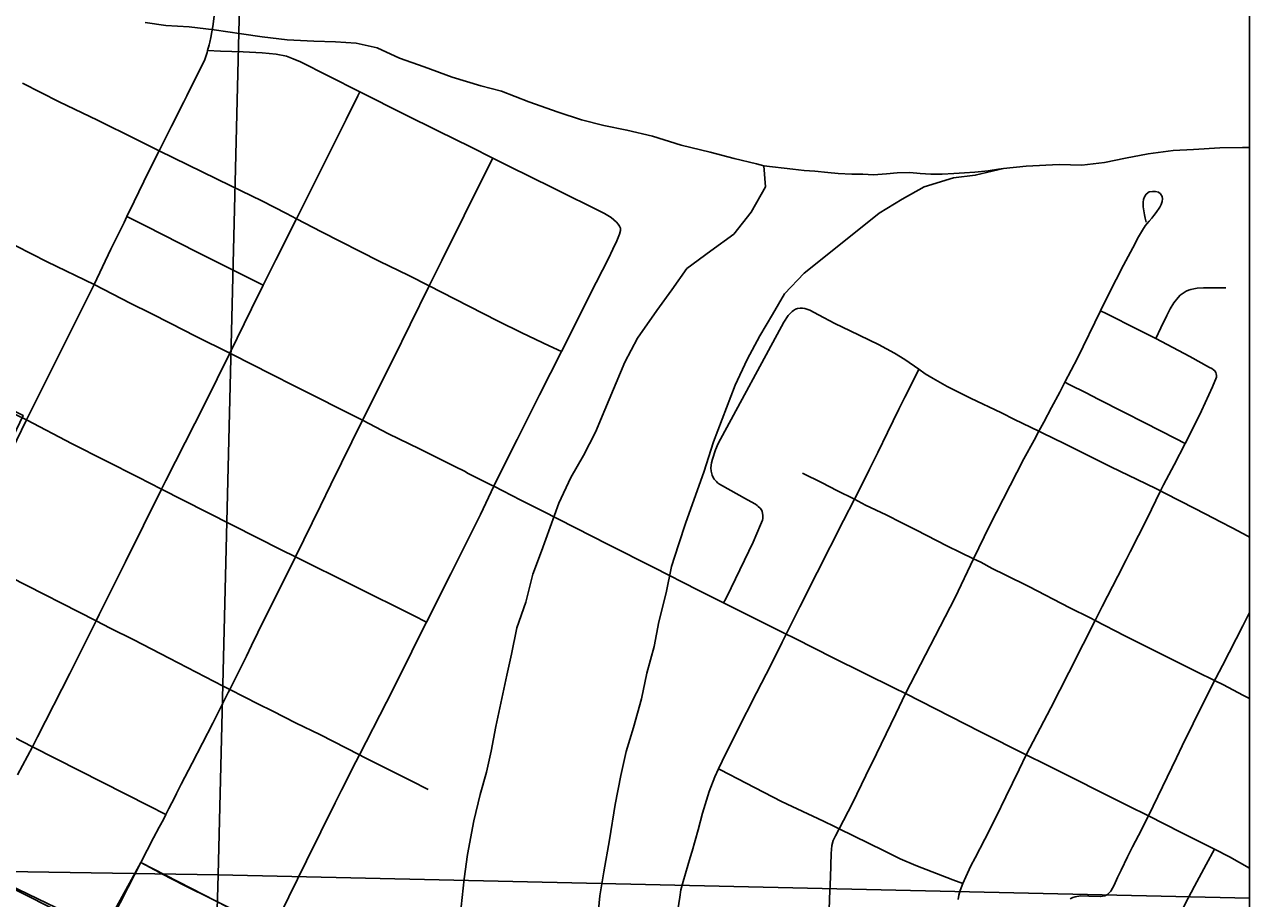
# Model space of a CAD drawing. Extents: x 2.4 to 73.1, y 4.5 to 25.6.
# Drawn here: x 36.009 to 36.2974, y 22.5619 to 22.7678 of the extents above; entities that cross this region are included whole.
import ezdxf

# ---------------------------------------------------------------- set-up
doc = ezdxf.new("R2010")
doc.units = 0
for name, color, linetype in [('GM_X_City_Street', 7, 'Continuous'), ('GM_X_Corporation', 7, 'Continuous'), ('GM_X_Major_River', 7, 'Continuous'), ('GM_X_Rail_Line', 7, 'Continuous'), ('GM_X_Section', 7, 'Continuous'), ('GM_X_State_Route', 7, 'Continuous'), ('GM_X_US_Shield', 7, 'Continuous'), ('SH_Cut_Line', 7, 'Continuous'), ('SH_Data', 7, 'Continuous')]:
    doc.layers.add(name, color=color, linetype=linetype)

msp = doc.modelspace()

# ---------------------------------------------------------------- linework, layer by layer
at = {"layer": 'GM_X_City_Street'}
for points in [[(36.0521, 22.76162), (36.05517, 22.76151), (36.06045, 22.76132), (36.06499, 22.76114), (36.06829, 22.76076), (36.07065, 22.76029), (36.07226, 22.75973), (36.07398, 22.75897), (36.08048, 22.75569), (36.08793, 22.75192), (36.08823, 22.75177), (36.09842, 22.74664), (36.10648, 22.74265), (36.11397, 22.73893), (36.11927, 22.7363), (36.12316, 22.73437), (36.13325, 22.72937), (36.14555, 22.72327), (36.14631, 22.72282), (36.14712, 22.7223), (36.14775, 22.72179), (36.14835, 22.72125), (36.14878, 22.72076), (36.14909, 22.72031), (36.1493, 22.7198), (36.14931, 22.71928)], [(36.00852, 22.75393), (36.0172, 22.74959), (36.02619, 22.74526), (36.03539, 22.74068), (36.04071, 22.73803), (36.05757, 22.72975), (36.06486, 22.72624), (36.07068, 22.72327), (36.07301, 22.72203), (36.07891, 22.71891), (36.09249, 22.71207), (36.09947, 22.70865), (36.10427, 22.7062), (36.11026, 22.70314), (36.12051, 22.69794), (36.12605, 22.69516), (36.1325, 22.69212), (36.13541, 22.69075)], [(36.00733, 22.59108), (36.0109, 22.59768), (36.01209, 22.60003), (36.01965, 22.61491), (36.02584, 22.62731), (36.02658, 22.62878), (36.0328, 22.64126), (36.04129, 22.65835), (36.0423, 22.66039), (36.0514, 22.67828), (36.05732, 22.69038), (36.06243, 22.70081), (36.06519, 22.7064), (36.06815, 22.71239), (36.07301, 22.72203), (36.07789, 22.73171), (36.08474, 22.74539), (36.08747, 22.75099), (36.08793, 22.75192)], [(35.96278, 22.73766), (35.96748, 22.73533), (35.98055, 22.72885), (35.9921, 22.72308), (35.99273, 22.72276), (36.00155, 22.71836), (36.00695, 22.71564), (36.01434, 22.71192), (36.02538, 22.70656)], [(36.08856, 22.67459), (36.0958, 22.68898), (36.09981, 22.69713), (36.10427, 22.7062), (36.10721, 22.7122), (36.11779, 22.73337), (36.11927, 22.7363)], [(36.19838, 22.55615), (36.19852, 22.56194), (36.19871, 22.56691), (36.19889, 22.5725), (36.19906, 22.57438), (36.19938, 22.57556), (36.19994, 22.57667), (36.2008, 22.57834), (36.20392, 22.5844), (36.20707, 22.59087), (36.20956, 22.59599), (36.21294, 22.60295), (36.21411, 22.6054), (36.21639, 22.61017), (36.22805, 22.63281), (36.23244, 22.64192), (36.23619, 22.64972), (36.24424, 22.66545), (36.24665, 22.6699), (36.24779, 22.672), (36.24894, 22.67413), (36.25079, 22.67755), (36.25275, 22.68121), (36.25394, 22.68353), (36.25686, 22.68922), (36.2623, 22.70037), (36.26426, 22.70438), (36.26769, 22.71109), (36.26989, 22.71521), (36.27123, 22.71774), (36.27217, 22.71933), (36.27282, 22.72033), (36.27322, 22.72085), (36.27374, 22.72143), (36.27438, 22.72213), (36.27486, 22.72276), (36.27541, 22.7235), (36.27628, 22.72478), (36.2766, 22.72537), (36.27683, 22.72606), (36.27692, 22.7267), (36.27678, 22.7273), (36.27646, 22.72789), (36.27596, 22.72826), (36.27523, 22.72844), (36.27454, 22.72848), (36.27376, 22.72835), (36.27308, 22.7278), (36.27266, 22.72716), (36.27244, 22.72656), (36.27235, 22.72597), (36.27235, 22.72487), (36.27248, 22.72386), (36.27265, 22.72294), (36.27283, 22.72213), (36.27304, 22.72125)], [(36.03312, 22.72255), (36.03764, 22.72025), (36.04953, 22.7142), (36.06171, 22.70813), (36.06519, 22.7064)], [(36.06908, 22.55798), (36.07538, 22.5708), (36.08216, 22.58442), (36.08365, 22.58747), (36.08702, 22.5941), (36.08787, 22.59578), (36.09419, 22.60819), (36.09686, 22.6134), (36.10351, 22.62674), (36.10366, 22.62703), (36.1094, 22.63837), (36.11639, 22.65235), (36.11947, 22.65902), (36.12047, 22.66102), (36.12499, 22.67004), (36.13027, 22.68053), (36.13541, 22.69075), (36.13571, 22.69135), (36.14219, 22.70425), (36.14646, 22.71268), (36.14754, 22.71489), (36.14841, 22.7168), (36.14904, 22.71843), (36.14931, 22.71928)], [(36.27529, 22.69384), (36.27651, 22.69636), (36.27791, 22.69924), (36.27873, 22.70084), (36.27955, 22.70222), (36.28056, 22.70351), (36.28107, 22.70401), (36.28173, 22.7045), (36.28248, 22.70494), (36.28304, 22.7052), (36.28357, 22.70537), (36.28428, 22.70555), (36.28506, 22.70566), (36.28653, 22.70575), (36.29184, 22.70572)], [(36.17359, 22.63154), (36.17407, 22.63251), (36.17538, 22.63513), (36.18054, 22.64588), (36.18229, 22.64996), (36.18274, 22.65107), (36.18284, 22.65144), (36.18285, 22.65225), (36.18268, 22.65304), (36.18247, 22.65345), (36.18218, 22.65389), (36.18175, 22.65427), (36.18149, 22.65449), (36.18105, 22.65477), (36.17918, 22.65586), (36.17265, 22.65952), (36.17217, 22.65986), (36.1719, 22.66011), (36.17138, 22.66069), (36.17112, 22.6611), (36.17088, 22.66167), (36.17065, 22.66261), (36.1706, 22.66337), (36.17076, 22.66455), (36.17095, 22.66537), (36.17165, 22.66757), (36.17228, 22.66906), (36.18776, 22.69769), (36.18879, 22.69921), (36.18972, 22.70019), (36.19006, 22.70044), (36.19052, 22.7007), (36.19101, 22.70088)], [(36.19101, 22.70088), (36.19166, 22.70099), (36.19213, 22.70096), (36.19269, 22.70089), (36.19388, 22.70047), (36.19589, 22.69941), (36.1998, 22.69735), (36.20339, 22.6956), (36.21001, 22.69244), (36.21383, 22.69039), (36.21626, 22.68887), (36.21954, 22.68658), (36.22103, 22.68554), (36.22293, 22.68439), (36.2262, 22.68253), (36.23167, 22.67974), (36.23896, 22.67629), (36.24208, 22.67477), (36.24779, 22.672), (36.24876, 22.67154), (36.25373, 22.66912), (36.25846, 22.66677), (36.26476, 22.66361), (36.27304, 22.65959), (36.2755, 22.6584), (36.27643, 22.65793)], [(36.2623, 22.70037), (36.26365, 22.6997), (36.26595, 22.69855), (36.26871, 22.69716), (36.27221, 22.69539), (36.27529, 22.69384)], [(36.27529, 22.69384), (36.28331, 22.68958), (36.28796, 22.68703), (36.28848, 22.68676), (36.28893, 22.68645), (36.28922, 22.68619), (36.28944, 22.6858)], [(35.97689, 22.69098), (35.98752, 22.6856), (35.99621, 22.68126), (36.00432, 22.67717), (36.00949, 22.67465)], [(36.16247, 22.5573), (36.16326, 22.56223), (36.16354, 22.56397), (36.16404, 22.5659), (36.1657, 22.57158), (36.16616, 22.57308), (36.16762, 22.57811), (36.16864, 22.58201), (36.17015, 22.5871), (36.17151, 22.59062), (36.17239, 22.59246), (36.17326, 22.59428), (36.17673, 22.60124), (36.18136, 22.6104), (36.18474, 22.61704), (36.18735, 22.62232), (36.1883, 22.62419), (36.19156, 22.63065), (36.19563, 22.63869), (36.20183, 22.65094), (36.20437, 22.65597), (36.20569, 22.65861), (36.2079, 22.66305), (36.20985, 22.66695), (36.21214, 22.67166), (36.21484, 22.6772), (36.21621, 22.67997), (36.2181, 22.68373), (36.21954, 22.68658)], [(36.22881, 22.5617), (36.22898, 22.56269), (36.22926, 22.5638), (36.22987, 22.56543), (36.23057, 22.567), (36.2318, 22.56962), (36.23283, 22.57151), (36.23504, 22.57592), (36.23774, 22.58114), (36.24002, 22.58587), (36.24312, 22.5923), (36.24481, 22.5958), (36.25062, 22.60687), (36.25484, 22.61518), (36.2582, 22.62184), (36.26103, 22.62742), (36.2627, 22.63071), (36.26637, 22.63786), (36.26833, 22.64169), (36.26931, 22.64358), (36.27318, 22.65129), (36.27643, 22.65793), (36.27713, 22.65937), (36.27963, 22.66403), (36.28223, 22.66908), (36.28276, 22.6701), (36.28607, 22.67677), (36.28865, 22.68241), (36.28922, 22.68376), (36.28945, 22.68432), (36.28957, 22.68475), (36.28959, 22.68512), (36.28955, 22.68549), (36.28944, 22.6858)], [(36.25394, 22.68353), (36.25494, 22.68302), (36.25895, 22.681), (36.26177, 22.67953), (36.26778, 22.67649), (36.27272, 22.67399), (36.27995, 22.67025), (36.28223, 22.66908)], [(36.00949, 22.67465), (36.0202, 22.66898), (36.0358, 22.66116), (36.04129, 22.65835), (36.04634, 22.65576), (36.06943, 22.64402), (36.0728, 22.64236), (36.08669, 22.63551), (36.10059, 22.62856), (36.10366, 22.62703)], [(36.19217, 22.66208), (36.19678, 22.65982), (36.20024, 22.65805), (36.20437, 22.65597), (36.20702, 22.6546), (36.21184, 22.65226), (36.21554, 22.65042), (36.21895, 22.64869), (36.22615, 22.64498), (36.22933, 22.64342), (36.23244, 22.64192), (36.23411, 22.64111), (36.23683, 22.63967), (36.23985, 22.63815), (36.24541, 22.63541), (36.25508, 22.63042), (36.25985, 22.62803), (36.26103, 22.62742), (36.26805, 22.6238), (36.27444, 22.62059), (36.285, 22.61534), (36.28917, 22.61328), (36.29127, 22.61224), (36.29584, 22.60984), (36.29738, 22.60901)], [(35.96142, 22.65984), (35.96512, 22.65799), (35.97113, 22.65498), (35.97725, 22.65191), (35.98387, 22.64864), (35.99015, 22.64553), (35.99416, 22.64349), (35.99823, 22.64142), (36.00556, 22.63769), (36.02584, 22.62731), (36.02921, 22.62558), (36.03476, 22.62283), (36.04306, 22.61856), (36.0558, 22.61192), (36.05731, 22.61114)], [(36.27643, 22.65793), (36.27714, 22.65758), (36.28126, 22.65544), (36.28706, 22.65248), (36.29051, 22.65068), (36.29331, 22.64924), (36.29701, 22.64723), (36.29738, 22.64702)], [(36.25518, 22.56185), (36.25577, 22.56216), (36.25632, 22.56233), (36.25763, 22.56252), (36.25957, 22.56249), (36.26224, 22.56239), (36.2633, 22.56257), (36.26395, 22.5629), (36.26433, 22.56322), (36.26473, 22.56365), (36.26513, 22.56432), (36.2655, 22.56509), (36.26627, 22.56685), (36.26713, 22.56863), (36.26865, 22.57176), (36.26985, 22.57407), (36.27124, 22.57677), (36.2736, 22.58136), (36.28017, 22.59509), (36.28151, 22.59785), (36.28412, 22.60313), (36.2856, 22.60618), (36.2881, 22.61113), (36.28917, 22.61328), (36.28944, 22.61383), (36.29099, 22.61682), (36.29579, 22.62612), (36.29738, 22.62929)], [(35.97935, 22.6136), (35.99898, 22.60367), (36.0065, 22.59992), (36.0109, 22.59768)], [(36.05731, 22.61114), (36.06408, 22.60771), (36.06733, 22.60609), (36.07297, 22.60325), (36.0785, 22.60052), (36.08787, 22.59578)], [(36.0109, 22.59768), (36.03829, 22.58377), (36.04228, 22.58174)], [(36.08787, 22.59578), (36.08891, 22.59525), (36.09297, 22.59317), (36.10003, 22.58962), (36.10404, 22.58759)], [(36.17239, 22.59246), (36.17282, 22.59224), (36.1789, 22.58909), (36.18717, 22.5848), (36.19706, 22.58014), (36.19776, 22.57983), (36.19905, 22.5792), (36.2008, 22.57834), (36.21123, 22.5732), (36.21514, 22.57128), (36.21885, 22.56972), (36.22751, 22.56635), (36.22987, 22.56543)], [(35.9649, 22.58494), (35.97029, 22.58228), (35.97592, 22.5795), (35.99369, 22.57052), (35.99645, 22.56916), (36.00312, 22.56588), (36.01513, 22.55978), (36.02, 22.55733), (36.02466, 22.55493), (36.02771, 22.55335)], [(36.04228, 22.58174), (36.04169, 22.58057), (36.0407, 22.57873), (36.03941, 22.57621), (36.03639, 22.57037)], [(36.27716, 22.5125), (36.27719, 22.5154), (36.27728, 22.52271), (36.2776, 22.54099), (36.27772, 22.54625), (36.27779, 22.54968), (36.27792, 22.55087), (36.27822, 22.55214), (36.2786, 22.55311), (36.27902, 22.55408), (36.28032, 22.55674), (36.28217, 22.56055), (36.28445, 22.56482), (36.28716, 22.56991), (36.2891, 22.57355)], [(36.03639, 22.57037), (36.0396, 22.56866), (36.04316, 22.56676), (36.04759, 22.56455), (36.05239, 22.56213), (36.05503, 22.56086), (36.06019, 22.55828), (36.06359, 22.55656), (36.06675, 22.55502)]]:
    msp.add_lwpolyline(points, dxfattribs=at)
at = {"layer": 'GM_X_Corporation'}
msp.add_lwpolyline([(36.10545, 21.51712), (36.10544, 21.55708), (36.21546, 21.55504), (36.22306, 21.84551), (36.19174, 21.84592), (36.19241, 21.88501), (36.22325, 21.88487), (36.2575, 21.90719), (36.25749, 21.93181), (36.28758, 21.93095), (36.28806, 21.95216), (36.29738, 21.95194), (36.29738, 23.44254)], dxfattribs=at)
at = {"layer": 'GM_X_Major_River'}
for points in [[(36.03739, 22.76826), (36.0423, 22.76757), (36.04779, 22.76724), (36.05365, 22.76651), (36.06007, 22.76559), (36.06498, 22.76489), (36.07084, 22.76417), (36.07708, 22.76382), (36.0822, 22.76369), (36.08712, 22.76337), (36.09202, 22.7623), (36.09726, 22.75988), (36.10308, 22.75783), (36.10965, 22.75539), (36.11642, 22.75331), (36.12131, 22.75205), (36.12769, 22.7496), (36.13464, 22.74715), (36.14009, 22.7453), (36.14536, 22.74402), (36.15083, 22.74293), (36.15685, 22.74145), (36.16362, 22.73937), (36.1704, 22.73768), (36.17605, 22.7362), (36.18132, 22.73493), (36.18302, 22.7345)], [(36.23948, 22.73383), (36.24481, 22.73443), (36.2526, 22.7348), (36.2579, 22.73466), (36.26322, 22.73528), (36.26818, 22.73629), (36.27351, 22.73729), (36.27941, 22.73809), (36.28416, 22.73835), (36.29042, 22.73875), (36.29573, 22.73881), (36.29738, 22.73885)], [(36.18302, 22.7345), (36.18345, 22.72956), (36.18007, 22.72357), (36.17595, 22.71836), (36.17054, 22.71451), (36.16493, 22.71029), (36.16138, 22.70525), (36.15784, 22.70041), (36.1533, 22.69388), (36.15031, 22.68826), (36.14564, 22.67699), (36.14342, 22.67173), (36.14062, 22.66629), (36.13763, 22.66105), (36.13482, 22.65505), (36.13277, 22.64941), (36.13072, 22.64376), (36.12868, 22.63831), (36.12699, 22.63171), (36.12493, 22.62568), (36.12362, 22.61945), (36.12255, 22.61454), (36.11995, 22.60246), (36.11884, 22.5966), (36.11776, 22.59169), (36.11629, 22.58641), (36.1148, 22.58018), (36.11326, 22.57225), (36.11254, 22.56657), (36.11179, 22.55994)], [(36.18302, 22.7345), (36.18987, 22.7337), (36.19251, 22.7334), (36.19505, 22.7332), (36.1981, 22.7329), (36.20053, 22.7327), (36.20378, 22.7325), (36.20632, 22.7325), (36.20886, 22.7324), (36.2119, 22.73261), (36.21444, 22.73281), (36.21738, 22.73291), (36.21982, 22.73271), (36.22236, 22.73251), (36.225, 22.73251), (36.22774, 22.73272), (36.23028, 22.73282), (36.23271, 22.73303), (36.23586, 22.73333), (36.2383, 22.73374), (36.23948, 22.73383)], [(36.23948, 22.73383), (36.2383, 22.73374), (36.23586, 22.73333), (36.23271, 22.73303), (36.23028, 22.73282), (36.22774, 22.73272), (36.225, 22.73251), (36.22236, 22.73251), (36.21982, 22.73271), (36.21738, 22.73291), (36.21444, 22.73281), (36.2119, 22.73261), (36.20886, 22.7324), (36.20632, 22.7325), (36.20378, 22.7325), (36.20053, 22.7327), (36.1981, 22.7329), (36.19505, 22.7332), (36.19251, 22.7334), (36.18987, 22.7337), (36.18302, 22.7345)], [(36.2102, 22.72336), (36.2156, 22.72664), (36.2208, 22.72954), (36.22768, 22.73164), (36.23281, 22.73227), (36.23948, 22.73383)], [(36.14395, 22.55759), (36.14446, 22.56252), (36.14537, 22.56819), (36.14671, 22.57575), (36.14808, 22.58407), (36.1494, 22.59087), (36.15068, 22.59654), (36.15235, 22.60219), (36.15424, 22.60898), (36.15554, 22.61502), (36.15723, 22.62124), (36.15833, 22.6271), (36.16003, 22.63389), (36.16133, 22.64012), (36.16299, 22.64521), (36.16465, 22.65048), (36.16895, 22.66233), (36.17122, 22.66949), (36.17632, 22.68284), (36.17914, 22.68884), (36.18213, 22.69446), (36.18511, 22.69951), (36.18789, 22.70438), (36.19257, 22.70919), (36.19877, 22.71416), (36.2102, 22.72336)]]:
    msp.add_lwpolyline(points, dxfattribs=at)
at = {"layer": 'GM_X_Rail_Line'}
msp.add_lwpolyline([(35.91879, 22.72023), (36.00869, 22.67569), (35.96526, 22.58442), (36.02764, 22.55438), (36.03638, 22.57042), (36.08914, 22.5433), (36.10955, 22.53485), (36.15006, 22.52347), (36.26057, 22.51403), (36.27628, 22.51269), (36.29738, 22.51159)], dxfattribs=at)
at = {"layer": 'GM_X_Section'}
for points in [[(35.56221, 23.08304), (36.06714, 23.07946), (36.0546, 22.56751), (35.55168, 22.57541)], [(35.55168, 22.57541), (36.0546, 22.56751), (36.04008, 22.06111), (35.54042, 22.06912)]]:
    msp.add_lwpolyline(points, close=True, dxfattribs=at)
at = {"layer": 'GM_X_State_Route'}
for p, q in [((36.00949, 22.67465), (36.02538, 22.70656)), ((36.11947, 22.65902), (36.12584, 22.65577))]:
    msp.add_line(p, q, dxfattribs=at)
for points in [[(36.05812, 22.80973), (36.0579, 22.80788), (36.05747, 22.80425), (36.05648, 22.79596), (36.0548, 22.78006), (36.05388, 22.77165), (36.05332, 22.76734), (36.05311, 22.76603)], [(36.05311, 22.76603), (36.0529, 22.76473), (36.05262, 22.76359)], [(36.0521, 22.76162), (36.05198, 22.76119), (36.05142, 22.75957), (36.05036, 22.7573), (36.04951, 22.75561), (36.04723, 22.75098)], [(36.05262, 22.76359), (36.05248, 22.76303), (36.0521, 22.76162)], [(36.04723, 22.75098), (36.04655, 22.7496), (36.04359, 22.74387), (36.04071, 22.73803)], [(36.04071, 22.73803), (36.03822, 22.73305), (36.03484, 22.72613), (36.03312, 22.72255)], [(36.03312, 22.72255), (36.03244, 22.72111), (36.02933, 22.71489), (36.02538, 22.70656)], [(36.02538, 22.70656), (36.03403, 22.70204), (36.03864, 22.69976), (36.04345, 22.69733), (36.04927, 22.69438), (36.05732, 22.69038)], [(36.05732, 22.69038), (36.05783, 22.69012), (36.06722, 22.68532), (36.07249, 22.6827), (36.08856, 22.67459)], [(35.95941, 22.57389), (35.96051, 22.57555), (35.96243, 22.57922), (35.9649, 22.58494), (35.96603, 22.5872), (35.96876, 22.59278), (35.97399, 22.60373), (35.97508, 22.60597), (35.97935, 22.6136), (35.98014, 22.61519), (35.98476, 22.62462), (35.99416, 22.64349), (35.99518, 22.64553), (36.00141, 22.65807), (36.00949, 22.67465)], [(36.04481, 22.58669), (36.04592, 22.58884), (36.04674, 22.59047), (36.04848, 22.5938), (36.05333, 22.60319), (36.05696, 22.61042), (36.05731, 22.61114), (36.05959, 22.61569), (36.06125, 22.61901), (36.06243, 22.62152), (36.0654, 22.62765), (36.0724, 22.64153), (36.0728, 22.64236), (36.0787, 22.6544), (36.08114, 22.65947), (36.08856, 22.67459)], [(36.08856, 22.67459), (36.0947, 22.67139), (36.10199, 22.66784), (36.1105, 22.66358), (36.11255, 22.66255), (36.11347, 22.66204), (36.1191, 22.65921), (36.11947, 22.65902)], [(36.12584, 22.65577), (36.13084, 22.65321), (36.1464, 22.64532), (36.15719, 22.63987), (36.16761, 22.63453), (36.17359, 22.63154)], [(36.17359, 22.63154), (36.18187, 22.62739), (36.1883, 22.62419)], [(36.1883, 22.62419), (36.18994, 22.62337), (36.19039, 22.62315)], [(36.19039, 22.62315), (36.19938, 22.61864), (36.21381, 22.61148), (36.21639, 22.61017)], [(36.21639, 22.61017), (36.23405, 22.6012), (36.24481, 22.5958)], [(36.24481, 22.5958), (36.24962, 22.59339), (36.26881, 22.58378), (36.2736, 22.58136)], [(36.04228, 22.58174), (36.043, 22.58316), (36.04437, 22.58582), (36.04481, 22.58669)], [(36.03639, 22.57037), (36.03941, 22.57621), (36.0407, 22.57873), (36.04169, 22.58057), (36.04228, 22.58174)], [(36.2736, 22.58136), (36.28129, 22.57746), (36.2891, 22.57355)], [(36.2891, 22.57355), (36.29265, 22.57176), (36.29738, 22.5691)], [(35.98804, 22.47378), (35.98868, 22.47502), (35.99035, 22.47835), (35.9923, 22.48223), (35.99505, 22.4878), (35.99548, 22.48874), (35.99621, 22.49013), (35.99733, 22.49251), (35.99983, 22.49747), (36.00246, 22.50274), (36.00483, 22.50756), (36.00535, 22.5086), (36.01028, 22.51851), (36.01291, 22.5238), (36.01584, 22.52969), (36.01865, 22.53533), (36.02146, 22.54094), (36.02221, 22.54245), (36.02529, 22.54857), (36.02771, 22.55335), (36.03342, 22.56462), (36.03639, 22.57037)]]:
    msp.add_lwpolyline(points, dxfattribs=at)
at = {"layer": 'GM_X_US_Shield'}
for points in [[(36.29738, 22.56199), (36.29738, 23.07038), (36.19177, 23.07657), (36.06714, 23.07946), (36.0546, 22.56751)], [(36.29738, 22.05662), (36.29738, 22.56199), (36.0546, 22.56751), (36.04008, 22.06111)]]:
    msp.add_lwpolyline(points, close=True, dxfattribs=at)
at = {"layer": 'SH_Cut_Line'}
msp.add_lwpolyline([(36.29738, 20.02567), (36.29738, 24.78522), (29.49738, 24.78522)], dxfattribs=at)
at = {"layer": 'SH_Data'}
msp.add_lwpolyline([(29.49738, 24.78522), (36.29738, 24.78522), (36.29738, 17.98522), (29.49738, 17.98522)], close=True, dxfattribs=at)

doc.saveas('drawing.dxf')
